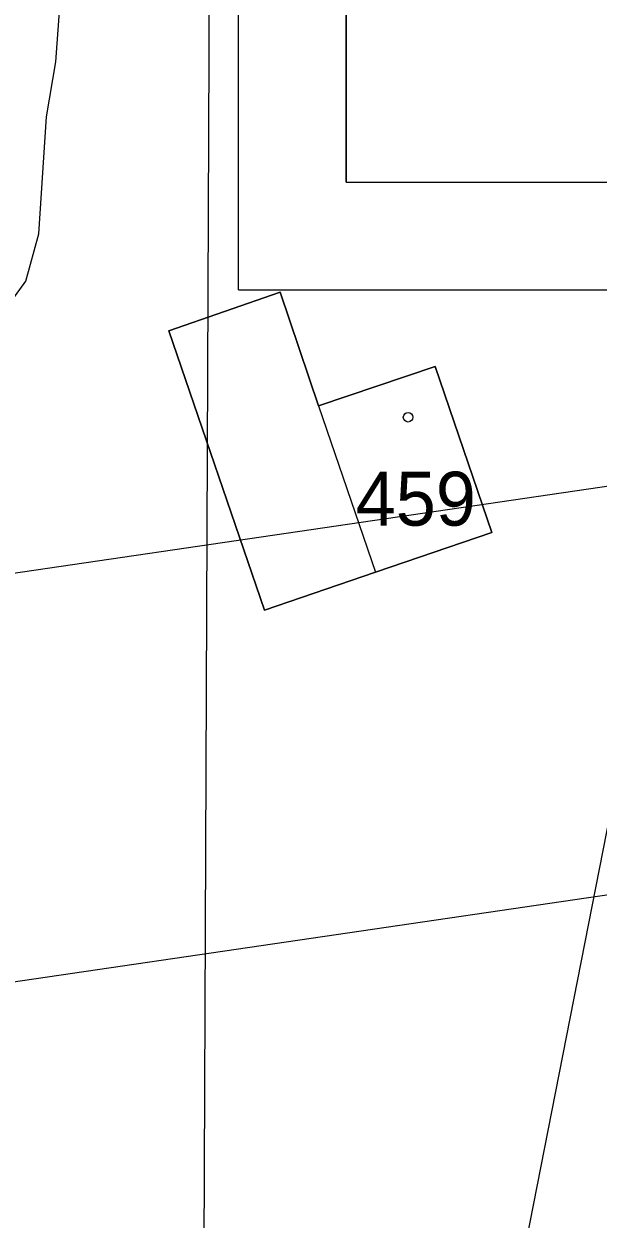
# Model space of a CAD drawing. Extents: x -706130 to -698555, y -971544 to -967260.
# Drawn here: x -704568.68 to -704547.36, y -969926.2 to -969881.85 of the extents above; entities that cross this region are included whole.
import ezdxf

# ---------------------------------------------------------------- set-up
doc = ezdxf.new("R2010")
doc.units = 0
for name, color, linetype in [('Docházková izochrona - BUS S', 7, 'Continuous'), ('Docházková izochrona - VLAK N', 7, 'Continuous'), ('Hluková izofona', 7, 'Continuous'), ('Kanalizace_místní ČOV S', 7, 'Continuous'), ('KN_Budovy', 7, 'Continuous'), ('KN_Hranice_parcel', 7, 'Continuous'), ('KN_Hranice_parcel_vnitrni_kresba', 7, 'Continuous'), ('KN_Parcelni cisla', 7, 'Continuous'), ('KN_Polygon parcely', 7, 'Continuous'), ('KN_POZEMKY_13_ZASTAVENA PLOCHA', 7, 'Continuous'), ('KN_POZEMKY_14_OSTATNI PLOCHA', 7, 'Continuous'), ('KN_VYUZITI_26_ostatni plocha_jina plocha', 7, 'Continuous'), ('KN_Značky budov', 7, 'Continuous'), ('OP dráhy', 7, 'Continuous'), ('VÝŠKOPIS_vrstevnice hlavní', 7, 'Continuous'), ('Záplavové území stanovene S', 7, 'Continuous')]:
    doc.layers.add(name, color=color, linetype=linetype)

msp = doc.modelspace()

# ---------------------------------------------------------------- linework, layer by layer
at = {"layer": 'Docházková izochrona - BUS S'}
msp.add_arc((-704361.829, -969946.93), 400, 155.51821, 17.33949, dxfattribs=at)
at = {"layer": 'Docházková izochrona - VLAK N'}
msp.add_circle((-704165.451, -969778.767), 800, dxfattribs=at)
at = {"layer": 'Hluková izofona'}
msp.add_lwpolyline([(-704978.892, -969960.741), (-704952.365, -969958.468), (-704533.606, -969897.035), (-704407.562, -969878.195), (-704235.219, -969852.22), (-704191.388, -969845.43), (-703930.054, -969811.83), (-703913.486, -969808.99), (-703842.39, -969798.64), (-703778.153, -969789.467), (-703765.053, -969787.594), (-703746.362, -969783.74)], dxfattribs=at)
at = {"layer": 'Kanalizace_místní ČOV S'}
for p, q in [((-704560.707, -969891.725), (-704560.707, -969876.725)), ((-704556.707, -969887.725), (-704556.707, -969880.725)), ((-704556.707, -969887.725), (-704534.707, -969887.725)), ((-704560.707, -969891.725), (-704530.707, -969891.725))]:
    msp.add_line(p, q, dxfattribs=at)
msp.add_lwpolyline([(-704534.707, -969887.725), (-704534.707, -969880.725), (-704556.707, -969880.725), (-704556.707, -969887.725), (-704534.707, -969887.725)], dxfattribs=at)
at = {"layer": 'KN_Budovy'}
msp.add_lwpolyline([(-704557.74, -969896.02), (-704555.62, -969902.2), (-704551.3, -969900.72), (-704553.41, -969894.57)], close=True, dxfattribs=at)
at = {"layer": 'KN_Hranice_parcel'}
msp.add_lwpolyline([(-704555.62, -969902.2), (-704559.74, -969903.61), (-704563.3, -969893.24), (-704559.16, -969891.81), (-704557.74, -969896.02), (-704553.41, -969894.57), (-704551.3, -969900.72), (-704555.62, -969902.2)], dxfattribs=at)
at = {"layer": 'KN_Hranice_parcel_vnitrni_kresba'}
msp.add_line((-704557.74, -969896.02), (-704555.62, -969902.2), dxfattribs=at)
at = {"layer": 'KN_Polygon parcely'}
for points in [[(-704555.62, -969902.2), (-704559.74, -969903.61), (-704563.3, -969893.24), (-704559.16, -969891.81), (-704557.74, -969896.02), (-704553.41, -969894.57), (-704551.3, -969900.72)], [(-704555.62, -969902.2), (-704551.3, -969900.72), (-704553.41, -969894.57), (-704557.74, -969896.02), (-704559.16, -969891.81), (-704563.3, -969893.24), (-704559.74, -969903.61)]]:
    msp.add_lwpolyline(points, close=True, dxfattribs=at)
at = {"layer": 'KN_POZEMKY_13_ZASTAVENA PLOCHA'}
for p, q in [((-704563.3, -969893.24), (-704559.16, -969891.81)), ((-704559.16, -969891.81), (-704557.74, -969896.02)), ((-704559.74, -969903.61), (-704563.3, -969893.24)), ((-704557.74, -969896.02), (-704553.41, -969894.57)), ((-704553.41, -969894.57), (-704551.3, -969900.72)), ((-704551.3, -969900.72), (-704555.62, -969902.2)), ((-704555.62, -969902.2), (-704559.74, -969903.61))]:
    msp.add_line(p, q, dxfattribs=at)
at = {"layer": 'KN_POZEMKY_14_OSTATNI PLOCHA'}
for p, q in [((-704559.16, -969891.81), (-704563.3, -969893.24)), ((-704557.74, -969896.02), (-704559.16, -969891.81)), ((-704563.3, -969893.24), (-704559.74, -969903.61)), ((-704553.41, -969894.57), (-704557.74, -969896.02)), ((-704551.3, -969900.72), (-704553.41, -969894.57)), ((-704555.62, -969902.2), (-704551.3, -969900.72)), ((-704559.74, -969903.61), (-704555.62, -969902.2))]:
    msp.add_line(p, q, dxfattribs=at)
at = {"layer": 'KN_VYUZITI_26_ostatni plocha_jina plocha'}
for p, q in [((-704559.16, -969891.81), (-704563.3, -969893.24)), ((-704557.74, -969896.02), (-704559.16, -969891.81)), ((-704563.3, -969893.24), (-704559.74, -969903.61)), ((-704553.41, -969894.57), (-704557.74, -969896.02)), ((-704551.3, -969900.72), (-704553.41, -969894.57)), ((-704555.62, -969902.2), (-704551.3, -969900.72)), ((-704559.74, -969903.61), (-704555.62, -969902.2))]:
    msp.add_line(p, q, dxfattribs=at)
at = {"layer": 'KN_Značky budov'}
msp.add_circle((-704554.417, -969896.449), 0.175, dxfattribs=at)
at = {"layer": 'OP dráhy'}
msp.add_lwpolyline([(-704976.38, -969975.581), (-704952.433, -969973.528), (-704949.725, -969973.234), (-704948.848, -969973.112), (-704531.489, -969911.885)], dxfattribs=at)
at = {"layer": 'VÝŠKOPIS_vrstevnice hlavní'}
for points in [[(-704523.13, -969861.743), (-704532.727, -969872.169), (-704537.102, -969879.404), (-704543.236, -969892.432), (-704551.667, -969935.321), (-704542.293, -969992.769), (-704540.32, -969997.291), (-704529.609, -970002.837)], [(-704561.767, -969871.097), (-704562.125, -969956.841)]]:
    msp.add_lwpolyline(points, dxfattribs=at)
at = {"layer": 'Záplavové území stanovene S'}
msp.add_lwpolyline([(-704582.413, -969931.913), (-704583.326, -969926.076), (-704585.053, -969918.553), (-704585.288, -969916.288), (-704584.676, -969911.426), (-704584.375, -969910.139), (-704582.788, -969907.462), (-704581.093, -969906.593), (-704578.33, -969905.546), (-704575.212, -969904.625), (-704573.625, -969903.846), (-704572.139, -969902.361), (-704571.216, -969900.875), (-704569.922, -969896.89), (-704569.765, -969895.375), (-704569.871, -969893.125), (-704568.598, -969891.402), (-704568.125, -969889.644), (-704567.843, -969885.298), (-704567.485, -969883.265), (-704567.165, -969878.835)], dxfattribs=at)

# ---------------------------------------------------------------- texts
at = {"layer": 'KN_Parcelni cisla'}
msp.add_text('459', height=2, dxfattribs=at).set_placement((-704556.36, -969900.47))

doc.saveas('drawing.dxf')
